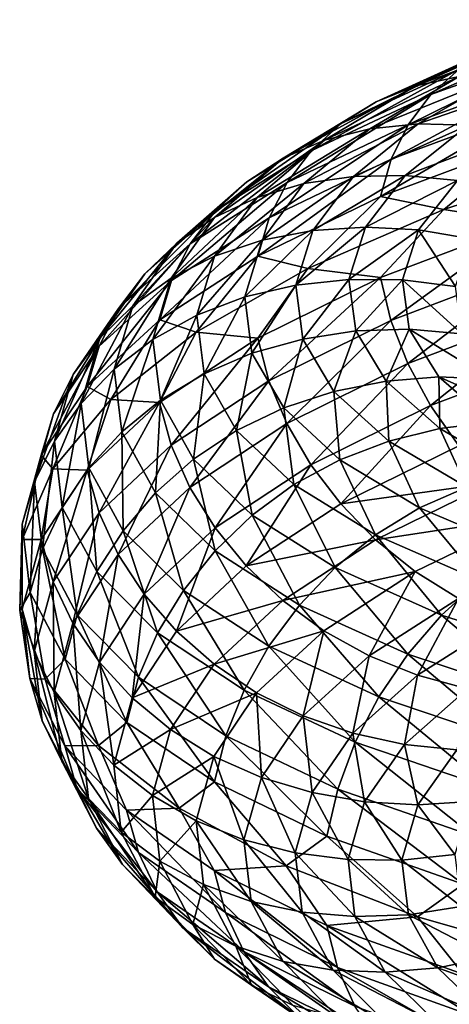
# Model space of a CAD drawing. Header units: metres. Extents: x -44 to 117, y -432 to 89.
# Tile 502 of 656: x -18.98 to -15.68, y -285.59 to -278.01. Entities that reach past the tile are written whole.
import ezdxf

# ---------------------------------------------------------------- set-up
doc = ezdxf.new("R2010")
doc.units = ezdxf.units.M
doc.layers.add('solid_125568', color=7, linetype='CONTINUOUS')

msp = doc.modelspace()

# ---------------------------------------------------------------- linework, layer by layer
at = {"layer": 'solid_125568'}
for points in [[(-14.742794, -278.07608, 921.463196), (-15.058255, -278.131866, 921.224792), (-15.934181, -278.521637, 922.838379)], [(-15.600329, -278.449982, 923.046265), (-14.742794, -278.07608, 921.463196), (-15.934181, -278.521637, 922.838379)], [(-14.521354, -278.012756, 919.169617), (-14.723589, -278.196716, 918.91217), (-15.81752, -278.58902, 920.500183)], [(-15.600232, -278.393158, 920.738342), (-14.521354, -278.012756, 919.169617), (-15.81752, -278.58902, 920.500183)], [(-15.058255, -278.131866, 921.224792), (-15.34573, -278.238953, 920.981567), (-16.238377, -278.643799, 922.622803)], [(-15.934181, -278.521637, 922.838379), (-15.058255, -278.131866, 921.224792), (-16.238377, -278.643799, 922.622803)], [(-14.723589, -278.196716, 918.91217), (-14.887369, -278.418549, 918.668884), (-15.993512, -278.821228, 920.272278)], [(-15.81752, -278.58902, 920.500183), (-14.723589, -278.196716, 918.91217), (-15.993512, -278.821228, 920.272278)], [(-15.34573, -278.238953, 920.981567), (-15.600232, -278.393158, 920.738342), (-16.507683, -278.811981, 922.403809)], [(-16.238377, -278.643799, 922.622803), (-15.34573, -278.238953, 920.981567), (-16.507683, -278.811981, 922.403809)], [(-15.600232, -278.393158, 920.738342), (-15.81752, -278.58902, 920.500183), (-16.737637, -279.020477, 922.186157)], [(-16.507683, -278.811981, 922.403809), (-15.600232, -278.393158, 920.738342), (-16.737637, -279.020477, 922.186157)], [(-15.600329, -278.449982, 923.046265), (-15.934181, -278.521637, 922.838379), (-16.635748, -278.940125, 924.528748)], [(-16.287161, -278.851929, 924.704529), (-15.600329, -278.449982, 923.046265), (-16.635748, -278.940125, 924.528748)], [(-15.244824, -278.428497, 923.242371), (-15.600329, -278.449982, 923.046265), (-16.287161, -278.851929, 924.704529)], [(-15.91593, -278.813416, 924.866272), (-15.244824, -278.428497, 923.242371), (-16.287161, -278.851929, 924.704529)], [(-14.887369, -278.418549, 918.668884), (-15.008969, -278.673187, 918.445374), (-16.124182, -279.084442, 920.059998)], [(-15.993512, -278.821228, 920.272278), (-14.887369, -278.418549, 918.668884), (-16.124182, -279.084442, 920.059998)], [(-14.876206, -278.455505, 923.422546), (-15.244824, -278.428497, 923.242371), (-15.91593, -278.813416, 924.866272)], [(-15.531028, -278.823273, 925.010681), (-14.876206, -278.455505, 923.422546), (-15.91593, -278.813416, 924.866272)], [(-15.934181, -278.521637, 922.838379), (-16.238377, -278.643799, 922.622803), (-16.953339, -279.078003, 924.342224)], [(-16.635748, -278.940125, 924.528748), (-15.934181, -278.521637, 922.838379), (-16.953339, -279.078003, 924.342224)], [(-15.81752, -278.58902, 920.500183), (-15.993512, -278.821228, 920.272278), (-16.923906, -279.263672, 921.974731)], [(-16.737637, -279.020477, 922.186157), (-15.81752, -278.58902, 920.500183), (-16.923906, -279.263672, 921.974731)], [(-16.238377, -278.643799, 922.622803), (-16.507683, -278.811981, 922.403809), (-17.234503, -279.260773, 924.148865)], [(-16.953339, -279.078003, 924.342224), (-16.238377, -278.643799, 922.622803), (-17.234503, -279.260773, 924.148865)], [(-15.008969, -278.673187, 918.445374), (-15.084668, -278.955566, 918.247498), (-16.205505, -279.373322, 919.868835)], [(-16.124182, -279.084442, 920.059998), (-15.008969, -278.673187, 918.445374), (-16.205505, -279.373322, 919.868835)], [(-16.507683, -278.811981, 922.403809), (-16.737637, -279.020477, 922.186157), (-17.474606, -279.482452, 923.95282)], [(-17.234503, -279.260773, 924.148865), (-16.507683, -278.811981, 922.403809), (-17.474606, -279.482452, 923.95282)], [(-15.993512, -278.821228, 920.272278), (-16.124182, -279.084442, 920.059998), (-17.06221, -279.53595, 921.774414)], [(-16.923906, -279.263672, 921.974731), (-15.993512, -278.821228, 920.272278), (-17.06221, -279.53595, 921.774414)], [(-15.91593, -278.813416, 924.866272), (-16.287161, -278.851929, 924.704529), (-16.794598, -279.273926, 926.421814)], [(-16.41173, -279.217896, 926.547852), (-15.91593, -278.813416, 924.866272), (-16.794598, -279.273926, 926.421814)], [(-15.531028, -278.823273, 925.010681), (-15.91593, -278.813416, 924.866272), (-16.41173, -279.217896, 926.547852)], [(-16.01478, -279.210083, 926.65509), (-15.531028, -278.823273, 925.010681), (-16.41173, -279.217896, 926.547852)], [(-15.141454, -278.880219, 925.134399), (-15.531028, -278.823273, 925.010681), (-16.01478, -279.210083, 926.65509)], [(-16.287161, -278.851929, 924.704529), (-16.635748, -278.940125, 924.528748), (-17.154085, -279.379181, 926.279419)], [(-16.794598, -279.273926, 926.421814), (-16.287161, -278.851929, 924.704529), (-17.154085, -279.379181, 926.279419)], [(-15.613073, -279.249634, 926.741089), (-15.141454, -278.880219, 925.134399), (-16.01478, -279.210083, 926.65509)], [(-16.635748, -278.940125, 924.528748), (-16.953339, -279.078003, 924.342224), (-17.481573, -279.533264, 926.123108)], [(-17.154085, -279.379181, 926.279419), (-16.635748, -278.940125, 924.528748), (-17.481573, -279.533264, 926.123108)], [(-16.205505, -279.373322, 919.868835), (-15.084668, -278.955566, 918.247498), (-15.717403, -279.473511, 918.913635)], [(-15.084668, -278.955566, 918.247498), (-14.493463, -279.068878, 917.322021), (-15.717403, -279.473511, 918.913635)], [(-16.737637, -279.020477, 922.186157), (-16.923906, -279.263672, 921.974731), (-17.669117, -279.737122, 923.758606)], [(-17.474606, -279.482452, 923.95282), (-16.737637, -279.020477, 922.186157), (-17.669117, -279.737122, 923.758606)], [(-16.953339, -279.078003, 924.342224), (-17.234503, -279.260773, 924.148865), (-17.771498, -279.731049, 925.956238)], [(-17.481573, -279.533264, 926.123108), (-16.953339, -279.078003, 924.342224), (-17.771498, -279.731049, 925.956238)], [(-16.124182, -279.084442, 920.059998), (-16.205505, -279.373322, 919.868835), (-17.148266, -279.831726, 921.590332)], [(-17.06221, -279.53595, 921.774414), (-16.124182, -279.084442, 920.059998), (-17.148266, -279.831726, 921.590332)], [(-15.085595, -279.573547, 917.951233), (-15.717403, -279.473511, 918.913635), (-14.493463, -279.068878, 917.322021)], [(-16.01478, -279.210083, 926.65509), (-16.41173, -279.217896, 926.547852), (-16.7258, -279.634033, 928.27063)], [(-16.321201, -279.608276, 928.339722), (-16.01478, -279.210083, 926.65509), (-16.7258, -279.634033, 928.27063)], [(-15.613073, -279.249634, 926.741089), (-16.01478, -279.210083, 926.65509), (-16.321201, -279.608276, 928.339722)], [(-17.234503, -279.260773, 924.148865), (-17.474606, -279.482452, 923.95282), (-18.019108, -279.966309, 925.782654)], [(-17.771498, -279.731049, 925.956238), (-17.234503, -279.260773, 924.148865), (-18.019108, -279.966309, 925.782654)], [(-16.923906, -279.263672, 921.974731), (-17.06221, -279.53595, 921.774414), (-17.813543, -280.01889, 923.570923)], [(-17.669117, -279.737122, 923.758606), (-16.923906, -279.263672, 921.974731), (-17.813543, -280.01889, 923.570923)], [(-16.794598, -279.273926, 926.421814), (-17.154085, -279.379181, 926.279419), (-17.482475, -279.830505, 928.07312)], [(-17.116068, -279.707916, 928.181274), (-16.794598, -279.273926, 926.421814), (-17.482475, -279.830505, 928.07312)], [(-16.41173, -279.217896, 926.547852), (-16.794598, -279.273926, 926.421814), (-17.116068, -279.707916, 928.181274)], [(-16.7258, -279.634033, 928.27063), (-16.41173, -279.217896, 926.547852), (-17.116068, -279.707916, 928.181274)], [(-15.911809, -279.630096, 928.386963), (-15.613073, -279.249634, 926.741089), (-16.321201, -279.608276, 928.339722)], [(-15.507218, -279.699036, 928.411316), (-15.613073, -279.249634, 926.741089), (-15.911809, -279.630096, 928.386963)], [(-17.154085, -279.379181, 926.279419), (-17.481573, -279.533264, 926.123108), (-17.816236, -280.001068, 927.947815)], [(-17.482475, -279.830505, 928.07312), (-17.154085, -279.379181, 926.279419), (-17.816236, -280.001068, 927.947815)], [(-17.148266, -279.831726, 921.590332), (-16.205505, -279.373322, 919.868835), (-16.764704, -279.925751, 920.621399)], [(-16.205505, -279.373322, 919.868835), (-15.717403, -279.473511, 918.913635), (-16.764704, -279.925751, 920.621399)], [(-17.474606, -279.482452, 923.95282), (-17.669117, -279.737122, 923.758606), (-18.219719, -280.232788, 925.606445)], [(-18.019108, -279.966309, 925.782654), (-17.474606, -279.482452, 923.95282), (-18.219719, -280.232788, 925.606445)], [(-16.206463, -279.996887, 919.571228), (-16.764704, -279.925751, 920.621399), (-15.717403, -279.473511, 918.913635)], [(-16.206463, -279.996887, 919.571228), (-15.717403, -279.473511, 918.913635), (-15.085595, -279.573547, 917.951233)], [(-17.481573, -279.533264, 926.123108), (-17.771498, -279.731049, 925.956238), (-18.111713, -280.214203, 927.808228)], [(-17.816236, -280.001068, 927.947815), (-17.481573, -279.533264, 926.123108), (-18.111713, -280.214203, 927.808228)], [(-17.06221, -279.53595, 921.774414), (-17.148266, -279.831726, 921.590332), (-17.903387, -280.321838, 923.394287)], [(-17.813543, -280.01889, 923.570923), (-17.06221, -279.53595, 921.774414), (-17.903387, -280.321838, 923.394287)], [(-16.206463, -279.996887, 919.571228), (-15.085595, -279.573547, 917.951233), (-16.125772, -280.327179, 919.466492)], [(-15.085595, -279.573547, 917.951233), (-15.010458, -279.904602, 917.854553), (-16.125772, -280.327179, 919.466492)], [(-16.7258, -279.634033, 928.27063), (-17.116068, -279.707916, 928.181274), (-17.249796, -280.145599, 929.964783)], [(-16.856411, -280.053741, 930.016968), (-16.7258, -279.634033, 928.27063), (-17.249796, -280.145599, 929.964783)], [(-16.321201, -279.608276, 928.339722), (-16.7258, -279.634033, 928.27063), (-16.856411, -280.053741, 930.016968)], [(-16.448597, -280.009888, 930.047302), (-16.321201, -279.608276, 928.339722), (-16.856411, -280.053741, 930.016968)], [(-15.911809, -279.630096, 928.386963), (-16.321201, -279.608276, 928.339722), (-16.448597, -280.009888, 930.047302)], [(-16.036011, -280.013885, 930.055237), (-15.911809, -279.630096, 928.386963), (-16.448597, -280.009888, 930.047302)], [(-15.628313, -280.065674, 930.040588), (-15.911809, -279.630096, 928.386963), (-16.036011, -280.013885, 930.055237)], [(-15.628313, -280.065674, 930.040588), (-15.507218, -279.699036, 928.411316), (-15.911809, -279.630096, 928.386963)], [(-17.669117, -279.737122, 923.758606), (-17.813543, -280.01889, 923.570923), (-18.368675, -280.524323, 925.431824)], [(-18.219719, -280.232788, 925.606445), (-17.669117, -279.737122, 923.758606), (-18.368675, -280.524323, 925.431824)], [(-17.771498, -279.731049, 925.956238), (-18.019108, -279.966309, 925.782654), (-18.364088, -280.463287, 927.657715)], [(-18.111713, -280.214203, 927.808228), (-17.771498, -279.731049, 925.956238), (-18.364088, -280.463287, 927.657715)], [(-17.116068, -279.707916, 928.181274), (-17.482475, -279.830505, 928.07312), (-17.619106, -280.285645, 929.891479)], [(-17.249796, -280.145599, 929.964783), (-17.116068, -279.707916, 928.181274), (-17.619106, -280.285645, 929.891479)], [(-17.482475, -279.830505, 928.07312), (-17.816236, -280.001068, 927.947815), (-17.955479, -280.472809, 929.797668)], [(-17.619106, -280.285645, 929.891479), (-17.482475, -279.830505, 928.07312), (-17.955479, -280.472809, 929.797668)], [(-17.903387, -280.321838, 923.394287), (-17.148266, -279.831726, 921.590332), (-17.624046, -280.416626, 922.427979)], [(-17.148266, -279.831726, 921.590332), (-16.764704, -279.925751, 920.621399), (-17.624046, -280.416626, 922.427979)], [(-18.019108, -279.966309, 925.782654), (-18.219719, -280.232788, 925.606445), (-18.568579, -280.741852, 927.499939)], [(-18.364088, -280.463287, 927.657715), (-18.019108, -279.966309, 925.782654), (-18.568579, -280.741852, 927.499939)], [(-17.14924, -280.461212, 921.291382), (-17.624046, -280.416626, 922.427979), (-16.764704, -279.925751, 920.621399)], [(-17.14924, -280.461212, 921.291382), (-16.764704, -279.925751, 920.621399), (-16.206463, -279.996887, 919.571228)], [(-16.125772, -280.327179, 919.466492), (-15.010458, -279.904602, 917.854553), (-15.995558, -280.657654, 919.394775)], [(-15.010458, -279.904602, 917.854553), (-14.889224, -280.23819, 917.795349), (-15.995558, -280.657654, 919.394775)], [(-17.813543, -280.01889, 923.570923), (-17.903387, -280.321838, 923.394287), (-18.461319, -280.834747, 925.262939)], [(-18.368675, -280.524323, 925.431824), (-17.813543, -280.01889, 923.570923), (-18.461319, -280.834747, 925.262939)], [(-17.816236, -280.001068, 927.947815), (-18.111713, -280.214203, 927.808228), (-18.253269, -280.701385, 929.68573)], [(-17.955479, -280.472809, 929.797668), (-17.816236, -280.001068, 927.947815), (-18.253269, -280.701385, 929.68573)], [(-17.14924, -280.461212, 921.291382), (-16.206463, -279.996887, 919.571228), (-17.063885, -280.790741, 921.177979)], [(-16.206463, -279.996887, 919.571228), (-16.125772, -280.327179, 919.466492), (-17.063885, -280.790741, 921.177979)], [(-16.448597, -280.009888, 930.047302), (-16.856411, -280.053741, 930.016968), (-16.802471, -280.468842, 931.768982)], [(-16.395908, -280.407013, 931.760437), (-16.448597, -280.009888, 930.047302), (-16.802471, -280.468842, 931.768982)], [(-16.036011, -280.013885, 930.055237), (-16.448597, -280.009888, 930.047302), (-16.395908, -280.407013, 931.760437)], [(-15.984645, -280.39328, 931.728882), (-16.036011, -280.013885, 930.055237), (-16.395908, -280.407013, 931.760437)], [(-15.578304, -280.427979, 931.675171), (-16.036011, -280.013885, 930.055237), (-15.984645, -280.39328, 931.728882)], [(-15.578304, -280.427979, 931.675171), (-15.628313, -280.065674, 930.040588), (-16.036011, -280.013885, 930.055237)], [(-16.856411, -280.053741, 930.016968), (-17.249796, -280.145599, 929.964783), (-17.194672, -280.578583, 931.754211)], [(-16.802471, -280.468842, 931.768982), (-16.856411, -280.053741, 930.016968), (-17.194672, -280.578583, 931.754211)], [(-17.249796, -280.145599, 929.964783), (-17.619106, -280.285645, 929.891479), (-17.56284, -280.736023, 931.71582)], [(-17.194672, -280.578583, 931.754211), (-17.249796, -280.145599, 929.964783), (-17.56284, -280.736023, 931.71582)], [(-18.219719, -280.232788, 925.606445), (-18.368675, -280.524323, 925.431824), (-18.720415, -281.043335, 927.338745)], [(-18.568579, -280.741852, 927.499939), (-18.219719, -280.232788, 925.606445), (-18.720415, -281.043335, 927.338745)], [(-18.111713, -280.214203, 927.808228), (-18.364088, -280.463287, 927.657715), (-18.507643, -280.964417, 929.558655)], [(-18.253269, -280.701385, 929.68573), (-18.111713, -280.214203, 927.808228), (-18.507643, -280.964417, 929.558655)], [(-15.995558, -280.657654, 919.394775), (-14.889224, -280.23819, 917.795349), (-15.820021, -280.980896, 919.357056)], [(-14.889224, -280.23819, 917.795349), (-14.725824, -280.566772, 917.774292), (-15.820021, -280.980896, 919.357056)], [(-18.461319, -280.834747, 925.262939), (-17.903387, -280.321838, 923.394287), (-18.279594, -280.932983, 924.301025)], [(-17.903387, -280.321838, 923.394287), (-17.624046, -280.416626, 922.427979), (-18.279594, -280.932983, 924.301025)], [(-17.619106, -280.285645, 929.891479), (-17.955479, -280.472809, 929.797668), (-17.898144, -280.939728, 931.653625)], [(-17.56284, -280.736023, 931.71582), (-17.619106, -280.285645, 929.891479), (-17.898144, -280.939728, 931.653625)], [(-17.063885, -280.790741, 921.177979), (-16.125772, -280.327179, 919.466492), (-16.926119, -281.11792, 921.092834)], [(-16.125772, -280.327179, 919.466492), (-15.995558, -280.657654, 919.394775), (-16.926119, -281.11792, 921.092834)], [(-17.904369, -280.95752, 923.093872), (-18.279594, -280.932983, 924.301025), (-17.624046, -280.416626, 922.427979)], [(-17.904369, -280.95752, 923.093872), (-17.624046, -280.416626, 922.427979), (-17.14924, -280.461212, 921.291382)], [(-16.395908, -280.407013, 931.760437), (-16.802471, -280.468842, 931.768982), (-16.563013, -280.871246, 933.508911)], [(-16.162188, -280.791718, 933.461731), (-16.395908, -280.407013, 931.760437), (-16.563013, -280.871246, 933.508911)], [(-15.984645, -280.39328, 931.728882), (-16.395908, -280.407013, 931.760437), (-16.162188, -280.791718, 933.461731)], [(-15.756788, -280.760529, 933.390991), (-15.984645, -280.39328, 931.728882), (-16.162188, -280.791718, 933.461731)], [(-15.356292, -280.778442, 933.298523), (-15.984645, -280.39328, 931.728882), (-15.756788, -280.760529, 933.390991)], [(-15.356292, -280.778442, 933.298523), (-15.578304, -280.427979, 931.675171), (-15.984645, -280.39328, 931.728882)], [(-18.364088, -280.463287, 927.657715), (-18.568579, -280.741852, 927.499939), (-18.713768, -281.255096, 929.419617)], [(-18.507643, -280.964417, 929.558655), (-18.364088, -280.463287, 927.657715), (-18.713768, -281.255096, 929.419617)], [(-17.955479, -280.472809, 929.797668), (-18.253269, -280.701385, 929.68573), (-18.194988, -281.183655, 931.569519)], [(-17.898144, -280.939728, 931.653625), (-17.955479, -280.472809, 929.797668), (-18.194988, -281.183655, 931.569519)], [(-17.904369, -280.95752, 923.093872), (-17.14924, -280.461212, 921.291382), (-17.815283, -281.286255, 922.971313)], [(-17.14924, -280.461212, 921.291382), (-17.063885, -280.790741, 921.177979), (-17.815283, -281.286255, 922.971313)], [(-16.802471, -280.468842, 931.768982), (-17.194672, -280.578583, 931.754211), (-16.949697, -280.998596, 933.531311)], [(-16.563013, -280.871246, 933.508911), (-16.802471, -280.468842, 931.768982), (-16.949697, -280.998596, 933.531311)], [(-18.368675, -280.524323, 925.431824), (-18.461319, -280.834747, 925.262939), (-18.814833, -281.361328, 927.177856)], [(-18.720415, -281.043335, 927.338745), (-18.368675, -280.524323, 925.431824), (-18.814833, -281.361328, 927.177856)], [(-15.820021, -280.980896, 919.357056), (-14.725824, -280.566772, 917.774292), (-15.603363, -281.28949, 919.354431)], [(-17.194672, -280.578583, 931.754211), (-17.56284, -280.736023, 931.71582), (-17.312662, -281.173157, 933.527588)], [(-16.949697, -280.998596, 933.531311), (-17.194672, -280.578583, 931.754211), (-17.312662, -281.173157, 933.527588)], [(-18.253269, -280.701385, 929.68573), (-18.507643, -280.964417, 929.558655), (-18.448576, -281.460602, 931.465942)], [(-18.194988, -281.183655, 931.569519), (-18.253269, -280.701385, 929.68573), (-18.448576, -281.460602, 931.465942)], [(-16.926119, -281.11792, 921.092834), (-15.995558, -280.657654, 919.394775), (-16.740374, -281.435516, 921.037354)], [(-15.995558, -280.657654, 919.394775), (-15.820021, -280.980896, 919.357056), (-16.740374, -281.435516, 921.037354)], [(-18.568579, -280.741852, 927.499939), (-18.720415, -281.043335, 927.338745), (-18.866821, -281.566681, 929.272034)], [(-18.713768, -281.255096, 929.419617), (-18.568579, -280.741852, 927.499939), (-18.866821, -281.566681, 929.272034)], [(-17.56284, -280.736023, 931.71582), (-17.898144, -280.939728, 931.653625), (-17.643196, -281.393158, 933.496765)], [(-17.815283, -281.286255, 922.971313), (-17.063885, -280.790741, 921.177979), (-17.671473, -281.610046, 922.872009)], [(-17.063885, -280.790741, 921.177979), (-16.926119, -281.11792, 921.092834), (-17.671473, -281.610046, 922.872009)], [(-17.312662, -281.173157, 933.527588), (-17.56284, -280.736023, 931.71582), (-17.643196, -281.393158, 933.496765)], [(-16.162188, -280.791718, 933.461731), (-16.563013, -280.871246, 933.508911), (-16.140465, -281.253235, 935.219299)], [(-15.756788, -280.760529, 933.390991), (-16.162188, -280.791718, 933.461731), (-15.749808, -281.156464, 935.134155)], [(-15.749808, -281.156464, 935.134155), (-16.162188, -280.791718, 933.461731), (-16.140465, -281.253235, 935.219299)], [(-15.354753, -281.108337, 935.024963), (-15.756788, -280.760529, 933.390991), (-15.749808, -281.156464, 935.134155)], [(-14.964528, -281.109894, 934.894348), (-15.756788, -280.760529, 933.390991), (-15.354753, -281.108337, 935.024963)], [(-14.964528, -281.109894, 934.894348), (-15.356292, -280.778442, 933.298523), (-15.756788, -280.760529, 933.390991)], [(-18.814833, -281.361328, 927.177856), (-18.461319, -280.834747, 925.262939), (-18.725464, -281.465973, 926.22406)], [(-18.461319, -280.834747, 925.262939), (-18.279594, -280.932983, 924.301025), (-18.725464, -281.465973, 926.22406)], [(-16.563013, -280.871246, 933.508911), (-16.949697, -280.998596, 933.531311), (-16.517359, -281.397675, 935.278076)], [(-16.140465, -281.253235, 935.219299), (-16.563013, -280.871246, 933.508911), (-16.517359, -281.397675, 935.278076)], [(-18.462297, -281.476807, 924.960938), (-18.725464, -281.465973, 926.22406), (-18.279594, -280.932983, 924.301025)], [(-18.462297, -281.476807, 924.960938), (-18.279594, -280.932983, 924.301025), (-17.904369, -280.95752, 923.093872)], [(-17.898144, -280.939728, 931.653625), (-18.194988, -281.183655, 931.569519), (-17.935818, -281.652222, 933.440247)], [(-17.643196, -281.393158, 933.496765), (-17.898144, -280.939728, 931.653625), (-17.935818, -281.652222, 933.440247)], [(-18.507643, -280.964417, 929.558655), (-18.713768, -281.255096, 929.419617), (-18.654081, -281.763397, 931.345764)], [(-18.448576, -281.460602, 931.465942), (-18.507643, -280.964417, 929.558655), (-18.654081, -281.763397, 931.345764)], [(-18.462297, -281.476807, 924.960938), (-17.904369, -280.95752, 923.093872), (-18.370461, -281.804749, 924.828918)], [(-17.904369, -280.95752, 923.093872), (-17.815283, -281.286255, 922.971313), (-18.370461, -281.804749, 924.828918)], [(-16.949697, -280.998596, 933.531311), (-17.312662, -281.173157, 933.527588), (-16.871109, -281.588898, 935.308472)], [(-16.517359, -281.397675, 935.278076), (-16.949697, -280.998596, 933.531311), (-16.871109, -281.588898, 935.308472)], [(-16.740374, -281.435516, 921.037354), (-15.820021, -280.980896, 919.357056), (-16.511076, -281.736237, 921.013062)], [(-15.820021, -280.980896, 919.357056), (-15.603363, -281.28949, 919.354431), (-16.511076, -281.736237, 921.013062)], [(-18.720415, -281.043335, 927.338745), (-18.814833, -281.361328, 927.177856), (-18.961975, -281.892303, 929.119263)], [(-18.866821, -281.566681, 929.272034), (-18.720415, -281.043335, 927.338745), (-18.961975, -281.892303, 929.119263)], [(-17.671473, -281.610046, 922.872009), (-16.926119, -281.11792, 921.092834), (-17.477551, -281.921753, 922.797852)], [(-17.312662, -281.173157, 933.527588), (-17.643196, -281.393158, 933.496765), (-17.193222, -281.824768, 935.308472)], [(-16.926119, -281.11792, 921.092834), (-16.740374, -281.435516, 921.037354), (-17.477551, -281.921753, 922.797852)], [(-16.871109, -281.588898, 935.308472), (-17.312662, -281.173157, 933.527588), (-17.193222, -281.824768, 935.308472)], [(-15.749808, -281.156464, 935.134155), (-16.140465, -281.253235, 935.219299), (-15.541108, -281.607452, 936.882996)], [(-15.354753, -281.108337, 935.024963), (-15.749808, -281.156464, 935.134155), (-15.1649, -281.494141, 936.761047)], [(-15.1649, -281.494141, 936.761047), (-15.749808, -281.156464, 935.134155), (-15.541108, -281.607452, 936.882996)], [(-18.713768, -281.255096, 929.419617), (-18.866821, -281.566681, 929.272034), (-18.806675, -282.085022, 931.211853)], [(-18.654081, -281.763397, 931.345764), (-18.713768, -281.255096, 929.419617), (-18.806675, -282.085022, 931.211853)], [(-18.194988, -281.183655, 931.569519), (-18.448576, -281.460602, 931.465942), (-18.18582, -281.942841, 933.360046)], [(-17.935818, -281.652222, 933.440247), (-18.194988, -281.183655, 931.569519), (-18.18582, -281.942841, 933.360046)], [(-16.140465, -281.253235, 935.219299), (-16.517359, -281.397675, 935.278076), (-15.904086, -281.768402, 936.977234)], [(-15.541108, -281.607452, 936.882996), (-16.140465, -281.253235, 935.219299), (-15.904086, -281.768402, 936.977234)], [(-18.370461, -281.804749, 924.828918), (-17.815283, -281.286255, 922.971313), (-18.222193, -282.125061, 924.714905)], [(-17.815283, -281.286255, 922.971313), (-17.671473, -281.610046, 922.872009), (-18.222193, -282.125061, 924.714905)], [(-16.511076, -281.736237, 921.013062), (-15.603363, -281.28949, 919.354431), (-15.349748, -281.57608, 919.387817)], [(-18.961975, -281.892303, 929.119263), (-18.814833, -281.361328, 927.177856), (-18.961004, -282.011261, 928.196533)], [(-18.814833, -281.361328, 927.177856), (-18.725464, -281.465973, 926.22406), (-18.961004, -282.011261, 928.196533)], [(-17.643196, -281.393158, 933.496765), (-17.935818, -281.652222, 933.440247), (-17.478386, -282.098572, 935.279053)], [(-17.193222, -281.824768, 935.308472), (-17.643196, -281.393158, 933.496765), (-17.478386, -282.098572, 935.279053)], [(-16.517359, -281.397675, 935.278076), (-16.871109, -281.588898, 935.308472), (-16.244747, -281.975647, 937.040649)], [(-15.904086, -281.768402, 936.977234), (-16.517359, -281.397675, 935.278076), (-16.244747, -281.975647, 937.040649)], [(-18.815796, -282.009949, 926.874207), (-18.961004, -282.011261, 928.196533), (-18.725464, -281.465973, 926.22406)], [(-18.815796, -282.009949, 926.874207), (-18.725464, -281.465973, 926.22406), (-18.462297, -281.476807, 924.960938)], [(-18.815796, -282.009949, 926.874207), (-18.462297, -281.476807, 924.960938), (-18.722227, -282.337128, 926.732422)], [(-18.462297, -281.476807, 924.960938), (-18.370461, -281.804749, 924.828918), (-18.722227, -282.337128, 926.732422)], [(-18.448576, -281.460602, 931.465942), (-18.654081, -281.763397, 931.345764), (-18.388439, -282.257599, 933.258545)], [(-18.18582, -281.942841, 933.360046), (-18.448576, -281.460602, 931.465942), (-18.388439, -282.257599, 933.258545)], [(-17.477551, -281.921753, 922.797852), (-16.740374, -281.435516, 921.037354), (-17.238123, -282.214233, 922.750732)], [(-16.740374, -281.435516, 921.037354), (-16.511076, -281.736237, 921.013062), (-17.238123, -282.214233, 922.750732)], [(-18.866821, -281.566681, 929.272034), (-18.961975, -281.892303, 929.119263), (-18.901524, -282.418304, 931.0672)], [(-18.806675, -282.085022, 931.211853), (-18.866821, -281.566681, 929.272034), (-18.901524, -282.418304, 931.0672)], [(-18.222193, -282.125061, 924.714905), (-17.671473, -281.610046, 922.872009), (-18.022228, -282.430756, 924.621277)], [(-17.671473, -281.610046, 922.872009), (-17.477551, -281.921753, 922.797852), (-18.022228, -282.430756, 924.621277)], [(-16.871109, -281.588898, 935.308472), (-17.193222, -281.824768, 935.308472), (-16.554909, -282.226776, 937.070618)], [(-16.244747, -281.975647, 937.040649), (-16.871109, -281.588898, 935.308472), (-16.554909, -282.226776, 937.070618)], [(-16.511076, -281.736237, 921.013062), (-15.349748, -281.57608, 919.387817), (-16.242624, -282.012756, 921.02124)], [(-16.242624, -282.012756, 921.02124), (-15.349748, -281.57608, 919.387817), (-15.063162, -281.83313, 919.457825)], [(-15.541108, -281.607452, 936.882996), (-15.904086, -281.768402, 936.977234), (-15.116518, -282.103333, 938.611145)], [(-17.935818, -281.652222, 933.440247), (-18.18582, -281.942841, 933.360046), (-17.722042, -282.402557, 935.221802)], [(-17.478386, -282.098572, 935.279053), (-17.935818, -281.652222, 933.440247), (-17.722042, -282.402557, 935.221802)], [(-18.654081, -281.763397, 931.345764), (-18.806675, -282.085022, 931.211853), (-18.538889, -282.589111, 933.138306)], [(-18.388439, -282.257599, 933.258545), (-18.654081, -281.763397, 931.345764), (-18.538889, -282.589111, 933.138306)], [(-17.238123, -282.214233, 922.750732), (-16.511076, -281.736237, 921.013062), (-16.242624, -282.012756, 921.02124)], [(-15.904086, -281.768402, 936.977234), (-16.244747, -281.975647, 937.040649), (-15.440358, -282.325806, 938.706299)], [(-15.116518, -282.103333, 938.611145), (-15.904086, -281.768402, 936.977234), (-15.440358, -282.325806, 938.706299)], [(-18.722227, -282.337128, 926.732422), (-18.370461, -281.804749, 924.828918), (-18.571142, -282.653931, 926.603333)], [(-18.370461, -281.804749, 924.828918), (-18.222193, -282.125061, 924.714905), (-18.571142, -282.653931, 926.603333)], [(-17.193222, -281.824768, 935.308472), (-17.478386, -282.098572, 935.279053), (-16.829494, -282.514801, 937.067505)], [(-16.554909, -282.226776, 937.070618), (-17.193222, -281.824768, 935.308472), (-16.829494, -282.514801, 937.067505)], [(-16.242624, -282.012756, 921.02124), (-15.063162, -281.83313, 919.457825), (-15.93927, -282.257751, 921.06311)], [(-15.93927, -282.257751, 921.06311), (-15.063162, -281.83313, 919.457825), (-15.605877, -282.4646, 921.138733)], [(-18.961975, -281.892303, 929.119263), (-18.961004, -282.011261, 928.196533), (-18.981018, -282.555267, 930.184204)], [(-18.901524, -282.418304, 931.0672), (-18.961975, -281.892303, 929.119263), (-18.981018, -282.555267, 930.184204)], [(-18.022228, -282.430756, 924.621277), (-17.477551, -281.921753, 922.797852), (-17.775305, -282.714783, 924.550415)], [(-17.477551, -281.921753, 922.797852), (-17.238123, -282.214233, 922.750732), (-17.775305, -282.714783, 924.550415)], [(-18.962915, -282.547607, 928.813965), (-18.981018, -282.555267, 930.184204), (-18.961004, -282.011261, 928.196533)], [(-18.962915, -282.547607, 928.813965), (-18.961004, -282.011261, 928.196533), (-18.815796, -282.009949, 926.874207)], [(-18.962915, -282.547607, 928.813965), (-18.815796, -282.009949, 926.874207), (-18.868639, -282.873993, 928.662292)], [(-18.815796, -282.009949, 926.874207), (-18.722227, -282.337128, 926.732422), (-18.868639, -282.873993, 928.662292)], [(-18.18582, -281.942841, 933.360046), (-18.388439, -282.257599, 933.258545), (-17.919533, -282.728973, 935.138733)], [(-17.722042, -282.402557, 935.221802), (-18.18582, -281.942841, 933.360046), (-17.919533, -282.728973, 935.138733)], [(-17.238123, -282.214233, 922.750732), (-16.242624, -282.012756, 921.02124), (-16.957771, -282.480316, 922.732483)], [(-16.957771, -282.480316, 922.732483), (-16.242624, -282.012756, 921.02124), (-15.93927, -282.257751, 921.06311)], [(-16.244747, -281.975647, 937.040649), (-16.554909, -282.226776, 937.070618), (-15.735171, -282.591461, 938.765015)], [(-15.440358, -282.325806, 938.706299), (-16.244747, -281.975647, 937.040649), (-15.735171, -282.591461, 938.765015)], [(-18.806675, -282.085022, 931.211853), (-18.901524, -282.418304, 931.0672), (-18.632385, -282.929962, 933.00177)], [(-18.538889, -282.589111, 933.138306), (-18.806675, -282.085022, 931.211853), (-18.632385, -282.929962, 933.00177)], [(-18.571142, -282.653931, 926.603333), (-18.222193, -282.125061, 924.714905), (-18.367352, -282.953491, 926.489746)], [(-18.222193, -282.125061, 924.714905), (-18.022228, -282.430756, 924.621277), (-18.367352, -282.953491, 926.489746)], [(-17.478386, -282.098572, 935.279053), (-17.722042, -282.402557, 935.221802), (-17.064135, -282.831635, 937.032593)], [(-16.829494, -282.514801, 937.067505), (-17.478386, -282.098572, 935.279053), (-17.064135, -282.831635, 937.032593)], [(-17.775305, -282.714783, 924.550415), (-17.238123, -282.214233, 922.750732), (-16.957771, -282.480316, 922.732483)], [(-16.554909, -282.226776, 937.070618), (-16.829494, -282.514801, 937.067505), (-15.99617, -282.892975, 938.787231)], [(-15.735171, -282.591461, 938.765015), (-16.554909, -282.226776, 937.070618), (-15.99617, -282.892975, 938.787231)], [(-18.388439, -282.257599, 933.258545), (-18.538889, -282.589111, 933.138306), (-18.066175, -283.07016, 935.03186)], [(-17.919533, -282.728973, 935.138733), (-18.388439, -282.257599, 933.258545), (-18.066175, -283.07016, 935.03186)], [(-16.957771, -282.480316, 922.732483), (-15.93927, -282.257751, 921.06311), (-16.640965, -282.712708, 922.744629)], [(-16.640965, -282.712708, 922.744629), (-15.93927, -282.257751, 921.06311), (-16.292839, -282.905029, 922.787781)], [(-15.93927, -282.257751, 921.06311), (-15.605877, -282.4646, 921.138733), (-16.292839, -282.905029, 922.787781)], [(-18.868639, -282.873993, 928.662292), (-18.722227, -282.337128, 926.732422), (-18.716394, -283.187286, 928.517883)], [(-18.722227, -282.337128, 926.732422), (-18.571142, -282.653931, 926.603333), (-18.716394, -283.187286, 928.517883)], [(-15.440358, -282.325806, 938.706299), (-15.735171, -282.591461, 938.765015), (-14.741339, -282.911133, 940.373779)], [(-18.901524, -282.418304, 931.0672), (-18.981018, -282.555267, 930.184204), (-18.785385, -283.085876, 932.157959)], [(-18.632385, -282.929962, 933.00177), (-18.901524, -282.418304, 931.0672), (-18.785385, -283.085876, 932.157959)], [(-18.367352, -282.953491, 926.489746), (-18.022228, -282.430756, 924.621277), (-18.115665, -283.228912, 926.394531)], [(-18.022228, -282.430756, 924.621277), (-17.775305, -282.714783, 924.550415), (-18.115665, -283.228912, 926.394531)], [(-17.722042, -282.402557, 935.221802), (-17.919533, -282.728973, 935.138733), (-17.254335, -283.169312, 936.967407)], [(-17.064135, -282.831635, 937.032593), (-17.722042, -282.402557, 935.221802), (-17.254335, -283.169312, 936.967407)], [(-16.292839, -282.905029, 922.787781), (-15.605877, -282.4646, 921.138733), (-15.921651, -283.054718, 922.859741)], [(-15.605877, -282.4646, 921.138733), (-15.250332, -282.630402, 921.245056), (-15.921651, -283.054718, 922.859741)], [(-17.775305, -282.714783, 924.550415), (-16.957771, -282.480316, 922.732483), (-17.486137, -282.970062, 924.504639)], [(-17.486137, -282.970062, 924.504639), (-16.957771, -282.480316, 922.732483), (-16.640965, -282.712708, 922.744629)], [(-16.829494, -282.514801, 937.067505), (-17.064135, -282.831635, 937.032593), (-16.219223, -283.222076, 938.773682)], [(-15.99617, -282.892975, 938.787231), (-16.829494, -282.514801, 937.067505), (-16.219223, -283.222076, 938.773682)], [(-18.902428, -283.080261, 930.760254), (-18.981018, -282.555267, 930.184204), (-18.962915, -282.547607, 928.813965)], [(-18.902428, -283.080261, 930.760254), (-18.785385, -283.085876, 932.157959), (-18.981018, -282.555267, 930.184204)], [(-18.962915, -282.547607, 928.813965), (-18.868639, -282.873993, 928.662292), (-18.808479, -283.405914, 930.598755)], [(-18.902428, -283.080261, 930.760254), (-18.962915, -282.547607, 928.813965), (-18.808479, -283.405914, 930.598755)], [(-18.538889, -282.589111, 933.138306), (-18.632385, -282.929962, 933.00177), (-18.157286, -283.418396, 934.90332)], [(-18.066175, -283.07016, 935.03186), (-18.538889, -282.589111, 933.138306), (-18.157286, -283.418396, 934.90332)], [(-15.735171, -282.591461, 938.765015), (-15.99617, -282.892975, 938.787231), (-14.985864, -283.225311, 940.419861)], [(-14.741339, -282.911133, 940.373779), (-15.735171, -282.591461, 938.765015), (-14.985864, -283.225311, 940.419861)], [(-18.716394, -283.187286, 928.517883), (-18.571142, -282.653931, 926.603333), (-18.511009, -283.480743, 928.384033)], [(-18.571142, -282.653931, 926.603333), (-18.367352, -282.953491, 926.489746), (-18.511009, -283.480743, 928.384033)], [(-15.921651, -283.054718, 922.859741), (-15.250332, -282.630402, 921.245056), (-15.536649, -283.160339, 922.958008)], [(-18.115665, -283.228912, 926.394531), (-17.775305, -282.714783, 924.550415), (-17.486137, -282.970062, 924.504639)], [(-17.919533, -282.728973, 935.138733), (-18.066175, -283.07016, 935.03186), (-17.395565, -283.519836, 936.873596)], [(-17.254335, -283.169312, 936.967407), (-17.919533, -282.728973, 935.138733), (-17.395565, -283.519836, 936.873596)], [(-17.486137, -282.970062, 924.504639), (-16.640965, -282.712708, 922.744629), (-17.159369, -283.189514, 924.485901)], [(-17.159369, -283.189514, 924.485901), (-16.640965, -282.712708, 922.744629), (-16.800343, -283.366852, 924.495361)], [(-16.640965, -282.712708, 922.744629), (-16.292839, -282.905029, 922.787781), (-16.800343, -283.366852, 924.495361)], [(-17.064135, -282.831635, 937.032593), (-17.254335, -283.169312, 936.967407), (-16.400051, -283.570465, 938.725708)], [(-16.219223, -283.222076, 938.773682), (-17.064135, -282.831635, 937.032593), (-16.400051, -283.570465, 938.725708)], [(-18.868639, -282.873993, 928.662292), (-18.716394, -283.187286, 928.517883), (-18.65674, -283.715759, 930.438904)], [(-18.808479, -283.405914, 930.598755), (-18.868639, -282.873993, 928.662292), (-18.65674, -283.715759, 930.438904)], [(-16.800343, -283.366852, 924.495361), (-16.292839, -282.905029, 922.787781), (-16.417599, -283.499969, 924.531555)], [(-16.292839, -282.905029, 922.787781), (-15.921651, -283.054718, 922.859741), (-16.417599, -283.499969, 924.531555)], [(-15.99617, -282.892975, 938.787231), (-16.219223, -283.222076, 938.773682), (-15.194863, -283.565887, 940.426636)], [(-14.985864, -283.225311, 940.419861), (-15.99617, -282.892975, 938.787231), (-15.194863, -283.565887, 940.426636)], [(-18.632385, -282.929962, 933.00177), (-18.785385, -283.085876, 932.157959), (-18.375198, -283.595764, 934.105042)], [(-18.157286, -283.418396, 934.90332), (-18.632385, -282.929962, 933.00177), (-18.375198, -283.595764, 934.105042)], [(-18.511009, -283.480743, 928.384033), (-18.367352, -282.953491, 926.489746), (-18.257322, -283.747528, 928.264099)], [(-18.367352, -282.953491, 926.489746), (-18.115665, -283.228912, 926.394531), (-18.257322, -283.747528, 928.264099)], [(-18.115665, -283.228912, 926.394531), (-17.486137, -282.970062, 924.504639), (-17.820885, -283.473267, 926.320435)], [(-17.820885, -283.473267, 926.320435), (-17.486137, -282.970062, 924.504639), (-17.159369, -283.189514, 924.485901)], [(-18.066175, -283.07016, 935.03186), (-18.157286, -283.418396, 934.90332), (-17.48329, -283.875214, 936.752808)], [(-17.395565, -283.519836, 936.873596), (-18.066175, -283.07016, 935.03186), (-17.48329, -283.875214, 936.752808)], [(-16.417599, -283.499969, 924.531555), (-15.921651, -283.054718, 922.859741), (-16.020632, -283.587891, 924.592896)], [(-15.921651, -283.054718, 922.859741), (-15.536649, -283.160339, 922.958008), (-16.020632, -283.587891, 924.592896)], [(-18.633244, -283.598541, 932.693237), (-18.785385, -283.085876, 932.157959), (-18.902428, -283.080261, 930.760254)], [(-18.902428, -283.080261, 930.760254), (-18.808479, -283.405914, 930.598755), (-18.540659, -283.923523, 932.521851)], [(-18.633244, -283.598541, 932.693237), (-18.902428, -283.080261, 930.760254), (-18.540659, -283.923523, 932.521851)], [(-18.633244, -283.598541, 932.693237), (-18.375198, -283.595764, 934.105042), (-18.785385, -283.085876, 932.157959)], [(-18.716394, -283.187286, 928.517883), (-18.511009, -283.480743, 928.384033), (-18.452011, -284.003143, 930.284729)], [(-18.65674, -283.715759, 930.438904), (-18.716394, -283.187286, 928.517883), (-18.452011, -284.003143, 930.284729)], [(-17.820885, -283.473267, 926.320435), (-17.159369, -283.189514, 924.485901), (-17.487768, -283.679535, 926.27002)], [(-17.487768, -283.679535, 926.27002), (-17.159369, -283.189514, 924.485901), (-17.121817, -283.841644, 926.244873)], [(-17.254335, -283.169312, 936.967407), (-17.395565, -283.519836, 936.873596), (-16.534321, -283.929871, 938.644409)], [(-16.400051, -283.570465, 938.725708), (-17.254335, -283.169312, 936.967407), (-16.534321, -283.929871, 938.644409)], [(-17.159369, -283.189514, 924.485901), (-16.800343, -283.366852, 924.495361), (-17.121817, -283.841644, 926.244873)], [(-16.219223, -283.222076, 938.773682), (-16.400051, -283.570465, 938.725708), (-15.364317, -283.924347, 940.394897)], [(-15.194863, -283.565887, 940.426636), (-16.219223, -283.222076, 938.773682), (-15.364317, -283.924347, 940.394897)], [(-16.020632, -283.587891, 924.592896), (-15.536649, -283.160339, 922.958008), (-15.618946, -283.629639, 924.677856)], [(-18.257322, -283.747528, 928.264099), (-18.115665, -283.228912, 926.394531), (-17.820885, -283.473267, 926.320435)], [(-17.121817, -283.841644, 926.244873), (-16.800343, -283.366852, 924.495361), (-16.731756, -283.957886, 926.244324)], [(-16.800343, -283.366852, 924.495361), (-16.417599, -283.499969, 924.531555), (-16.731756, -283.957886, 926.244324)], [(-18.808479, -283.405914, 930.598755), (-18.65674, -283.715759, 930.438904), (-18.391102, -284.22998, 932.346863)], [(-18.540659, -283.923523, 932.521851), (-18.808479, -283.405914, 930.598755), (-18.391102, -284.22998, 932.346863)], [(-18.157286, -283.418396, 934.90332), (-18.375198, -283.595764, 934.105042), (-17.753531, -284.078125, 936.014221)], [(-17.48329, -283.875214, 936.752808), (-18.157286, -283.418396, 934.90332), (-17.753531, -284.078125, 936.014221)], [(-18.511009, -283.480743, 928.384033), (-18.257322, -283.747528, 928.264099), (-18.199099, -284.261353, 930.139954)], [(-18.452011, -284.003143, 930.284729), (-18.511009, -283.480743, 928.384033), (-18.199099, -284.261353, 930.139954)], [(-18.257322, -283.747528, 928.264099), (-17.820885, -283.473267, 926.320435), (-17.960161, -283.980865, 928.161316)], [(-17.960161, -283.980865, 928.161316), (-17.820885, -283.473267, 926.320435), (-17.487768, -283.679535, 926.27002)], [(-17.395565, -283.519836, 936.873596), (-17.48329, -283.875214, 936.752808), (-16.617699, -284.292053, 938.531128)], [(-16.534321, -283.929871, 938.644409), (-17.395565, -283.519836, 936.873596), (-16.617699, -284.292053, 938.531128)], [(-16.731756, -283.957886, 926.244324), (-16.417599, -283.499969, 924.531555), (-16.327219, -284.027771, 926.267761)], [(-16.417599, -283.499969, 924.531555), (-16.020632, -283.587891, 924.592896), (-16.327219, -284.027771, 926.267761)], [(-18.158089, -284.093506, 934.593262), (-18.375198, -283.595764, 934.105042), (-18.633244, -283.598541, 932.693237)], [(-18.633244, -283.598541, 932.693237), (-18.540659, -283.923523, 932.521851), (-18.067894, -284.417847, 934.412292)], [(-18.158089, -284.093506, 934.593262), (-18.633244, -283.598541, 932.693237), (-18.067894, -284.417847, 934.412292)], [(-18.158089, -284.093506, 934.593262), (-17.753531, -284.078125, 936.014221), (-18.375198, -283.595764, 934.105042)], [(-16.400051, -283.570465, 938.725708), (-16.534321, -283.929871, 938.644409), (-15.490142, -284.292114, 940.325562)], [(-15.364317, -283.924347, 940.394897), (-16.400051, -283.570465, 938.725708), (-15.490142, -284.292114, 940.325562)], [(-16.327219, -284.027771, 926.267761), (-16.020632, -283.587891, 924.592896), (-15.917846, -284.050842, 926.314392)], [(-16.020632, -283.587891, 924.592896), (-15.618946, -283.629639, 924.677856), (-15.917846, -284.050842, 926.314392)], [(-17.960161, -283.980865, 928.161316), (-17.487768, -283.679535, 926.27002), (-17.624352, -284.173889, 928.078674)], [(-17.624352, -284.173889, 928.078674), (-17.487768, -283.679535, 926.27002), (-17.255486, -284.320679, 928.018372)], [(-17.487768, -283.679535, 926.27002), (-17.121817, -283.841644, 926.244873), (-17.255486, -284.320679, 928.018372)], [(-15.917846, -284.050842, 926.314392), (-15.618946, -283.629639, 924.677856), (-15.513221, -284.026489, 926.383301)], [(-18.65674, -283.715759, 930.438904), (-18.452011, -284.003143, 930.284729), (-18.189289, -284.511414, 932.172485)], [(-18.391102, -284.22998, 932.346863), (-18.65674, -283.715759, 930.438904), (-18.189289, -284.511414, 932.172485)], [(-18.199099, -284.261353, 930.139954), (-18.257322, -283.747528, 928.264099), (-17.960161, -283.980865, 928.161316)], [(-17.48329, -283.875214, 936.752808), (-17.753531, -284.078125, 936.014221), (-16.931589, -284.52066, 937.851807)], [(-16.617699, -284.292053, 938.531128), (-17.48329, -283.875214, 936.752808), (-16.931589, -284.52066, 937.851807)], [(-17.255486, -284.320679, 928.018372), (-17.121817, -283.841644, 926.244873), (-16.862385, -284.419952, 927.98053)], [(-17.121817, -283.841644, 926.244873), (-16.731756, -283.957886, 926.244324), (-16.862385, -284.419952, 927.98053)], [(-18.540659, -283.923523, 932.521851), (-18.391102, -284.22998, 932.346863), (-17.922173, -284.721069, 934.222351)], [(-18.067894, -284.417847, 934.412292), (-18.540659, -283.923523, 932.521851), (-17.922173, -284.721069, 934.222351)], [(-18.199099, -284.261353, 930.139954), (-17.960161, -283.980865, 928.161316), (-17.902807, -284.483765, 930.008362)], [(-17.902807, -284.483765, 930.008362), (-17.960161, -283.980865, 928.161316), (-17.624352, -284.173889, 928.078674)], [(-16.862385, -284.419952, 927.98053), (-16.731756, -283.957886, 926.244324), (-16.454716, -284.47168, 927.965454)], [(-16.731756, -283.957886, 926.244324), (-16.327219, -284.027771, 926.267761), (-16.454716, -284.47168, 927.965454)], [(-16.534321, -283.929871, 938.644409), (-16.617699, -284.292053, 938.531128), (-15.56825, -284.660736, 940.21936)], [(-15.490142, -284.292114, 940.325562), (-16.534321, -283.929871, 938.644409), (-15.56825, -284.660736, 940.21936)], [(-18.452011, -284.003143, 930.284729), (-18.199099, -284.261353, 930.139954), (-17.939939, -284.76123, 932.003052)], [(-18.189289, -284.511414, 932.172485), (-18.452011, -284.003143, 930.284729), (-17.939939, -284.76123, 932.003052)], [(-16.454716, -284.47168, 927.965454), (-16.327219, -284.027771, 926.267761), (-16.042147, -284.475922, 927.973267)], [(-16.327219, -284.027771, 926.267761), (-15.917846, -284.050842, 926.314392), (-16.042147, -284.475922, 927.973267)], [(-16.042147, -284.475922, 927.973267), (-15.917846, -284.050842, 926.314392), (-15.634337, -284.432526, 928.003845)], [(-15.917846, -284.050842, 926.314392), (-15.513221, -284.026489, 926.383301), (-15.634337, -284.432526, 928.003845)], [(-17.48403, -284.556641, 936.441345), (-17.753531, -284.078125, 936.014221), (-18.158089, -284.093506, 934.593262)], [(-18.158089, -284.093506, 934.593262), (-18.067894, -284.417847, 934.412292), (-17.397213, -284.880432, 936.251099)], [(-17.48403, -284.556641, 936.441345), (-18.158089, -284.093506, 934.593262), (-17.397213, -284.880432, 936.251099)], [(-17.48403, -284.556641, 936.441345), (-16.931589, -284.52066, 937.851807), (-17.753531, -284.078125, 936.014221)], [(-17.902807, -284.483765, 930.008362), (-17.624352, -284.173889, 928.078674), (-17.567978, -284.663605, 929.893433)], [(-17.624352, -284.173889, 928.078674), (-17.255486, -284.320679, 928.018372), (-17.200237, -284.795166, 929.797852)], [(-17.567978, -284.663605, 929.893433), (-17.624352, -284.173889, 928.078674), (-17.200237, -284.795166, 929.797852)], [(-18.391102, -284.22998, 932.346863), (-18.189289, -284.511414, 932.172485), (-17.725504, -284.996704, 934.028198)], [(-17.922173, -284.721069, 934.222351), (-18.391102, -284.22998, 932.346863), (-17.725504, -284.996704, 934.028198)], [(-17.939939, -284.76123, 932.003052), (-18.199099, -284.261353, 930.139954), (-17.902807, -284.483765, 930.008362)], [(-17.255486, -284.320679, 928.018372), (-16.862385, -284.419952, 927.98053), (-16.808399, -284.877533, 929.722595)], [(-17.200237, -284.795166, 929.797852), (-17.255486, -284.320679, 928.018372), (-16.808399, -284.877533, 929.722595)], [(-16.617699, -284.292053, 938.531128), (-16.931589, -284.52066, 937.851807), (-15.920479, -284.914063, 939.595093)], [(-15.56825, -284.660736, 940.21936), (-16.617699, -284.292053, 938.531128), (-15.920479, -284.914063, 939.595093)], [(-18.067894, -284.417847, 934.412292), (-17.922173, -284.721069, 934.222351), (-17.256922, -285.180542, 936.046692)], [(-17.397213, -284.880432, 936.251099), (-18.067894, -284.417847, 934.412292), (-17.256922, -285.180542, 936.046692)], [(-16.862385, -284.419952, 927.98053), (-16.454716, -284.47168, 927.965454), (-16.40206, -284.911224, 929.668823)], [(-16.808399, -284.877533, 929.722595), (-16.862385, -284.419952, 927.98053), (-16.40206, -284.911224, 929.668823)], [(-16.042147, -284.475922, 927.973267), (-15.634337, -284.432526, 928.003845), (-15.584284, -284.834381, 929.629822)], [(-18.189289, -284.511414, 932.172485), (-17.939939, -284.76123, 932.003052), (-17.482477, -285.238403, 933.834656)], [(-17.725504, -284.996704, 934.028198), (-18.189289, -284.511414, 932.172485), (-17.482477, -285.238403, 933.834656)], [(-17.939939, -284.76123, 932.003052), (-17.902807, -284.483765, 930.008362), (-17.647791, -284.9729, 931.842896)], [(-17.647791, -284.9729, 931.842896), (-17.902807, -284.483765, 930.008362), (-17.567978, -284.663605, 929.893433)], [(-16.454716, -284.47168, 927.965454), (-16.042147, -284.475922, 927.973267), (-15.990812, -284.896729, 929.637695)], [(-16.40206, -284.911224, 929.668823), (-16.454716, -284.47168, 927.965454), (-15.990812, -284.896729, 929.637695)], [(-15.990812, -284.896729, 929.637695), (-16.042147, -284.475922, 927.973267), (-15.584284, -284.834381, 929.629822)], [(-16.618366, -284.979584, 938.218384), (-16.931589, -284.52066, 937.851807), (-17.48403, -284.556641, 936.441345)], [(-17.48403, -284.556641, 936.441345), (-17.397213, -284.880432, 936.251099), (-16.535877, -285.302856, 938.019287)], [(-16.618366, -284.979584, 938.218384), (-17.48403, -284.556641, 936.441345), (-16.535877, -285.302856, 938.019287)], [(-16.618366, -284.979584, 938.218384), (-15.920479, -284.914063, 939.595093), (-16.931589, -284.52066, 937.851807)], [(-17.647791, -284.9729, 931.842896), (-17.567978, -284.663605, 929.893433), (-17.317636, -285.139771, 931.695801)], [(-17.567978, -284.663605, 929.893433), (-17.200237, -284.795166, 929.797852), (-16.955078, -285.256348, 931.565186)], [(-17.317636, -285.139771, 931.695801), (-17.567978, -284.663605, 929.893433), (-16.955078, -285.256348, 931.565186)], [(-15.56825, -284.660736, 940.21936), (-15.920479, -284.914063, 939.595093), (-14.725679, -285.253113, 941.236572)], [(-17.922173, -284.721069, 934.222351), (-17.725504, -284.996704, 934.028198), (-17.067553, -285.450714, 935.833374)], [(-17.256922, -285.180542, 936.046692), (-17.922173, -284.721069, 934.222351), (-17.067553, -285.450714, 935.833374)], [(-17.482477, -285.238403, 933.834656), (-17.939939, -284.76123, 932.003052), (-17.647791, -284.9729, 931.842896)], [(-17.200237, -284.795166, 929.797852), (-16.808399, -284.877533, 929.722595), (-16.568829, -285.322144, 931.45282)], [(-16.955078, -285.256348, 931.565186), (-17.200237, -284.795166, 929.797852), (-16.568829, -285.322144, 931.45282)], [(-17.397213, -284.880432, 936.251099), (-17.256922, -285.180542, 936.046692), (-16.402555, -285.600098, 937.801025)], [(-16.535877, -285.302856, 938.019287), (-17.397213, -284.880432, 936.251099), (-16.402555, -285.600098, 937.801025)], [(-16.808399, -284.877533, 929.722595), (-16.40206, -284.911224, 929.668823), (-16.168304, -285.338074, 931.360718)], [(-16.568829, -285.322144, 931.45282), (-16.808399, -284.877533, 929.722595), (-16.168304, -285.338074, 931.360718)], [(-15.990812, -284.896729, 929.637695), (-15.584284, -284.834381, 929.629822), (-15.362161, -285.224121, 931.244812)], [(-15.568837, -285.354034, 939.905457), (-15.920479, -284.914063, 939.595093), (-16.618366, -284.979584, 938.218384)], [(-16.40206, -284.911224, 929.668823), (-15.990812, -284.896729, 929.637695), (-15.762919, -285.305115, 931.290833)], [(-16.168304, -285.338074, 931.360718), (-16.40206, -284.911224, 929.668823), (-15.762919, -285.305115, 931.290833)], [(-15.762919, -285.305115, 931.290833), (-15.990812, -284.896729, 929.637695), (-15.362161, -285.224121, 931.244812)], [(-15.568837, -285.354034, 939.905457), (-14.725679, -285.253113, 941.236572), (-15.920479, -284.914063, 939.595093)], [(-17.725504, -284.996704, 934.028198), (-17.482477, -285.238403, 933.834656), (-16.833508, -285.68457, 935.616333)], [(-17.067553, -285.450714, 935.833374), (-17.725504, -284.996704, 934.028198), (-16.833508, -285.68457, 935.616333)], [(-17.197695, -285.439636, 933.646362), (-17.647791, -284.9729, 931.842896), (-17.317636, -285.139771, 931.695801)], [(-17.482477, -285.238403, 933.834656), (-17.647791, -284.9729, 931.842896), (-17.197695, -285.439636, 933.646362)], [(-16.618366, -284.979584, 938.218384), (-16.535877, -285.302856, 938.019287), (-15.491592, -285.67688, 939.698059)], [(-15.568837, -285.354034, 939.905457), (-16.618366, -284.979584, 938.218384), (-15.491592, -285.67688, 939.698059)], [(-17.317636, -285.139771, 931.695801), (-16.955078, -285.256348, 931.565186), (-16.522497, -285.695923, 933.302856)], [(-16.875866, -285.593933, 933.467834), (-17.317636, -285.139771, 931.695801), (-16.522497, -285.695923, 933.302856)], [(-17.197695, -285.439636, 933.646362), (-17.317636, -285.139771, 931.695801), (-16.875866, -285.593933, 933.467834)], [(-17.256922, -285.180542, 936.046692), (-17.067553, -285.450714, 935.833374), (-16.222563, -285.865082, 937.569336)], [(-16.402555, -285.600098, 937.801025), (-17.256922, -285.180542, 936.046692), (-16.222563, -285.865082, 937.569336)], [(-16.833508, -285.68457, 935.616333), (-17.482477, -285.238403, 933.834656), (-17.197695, -285.439636, 933.646362)], [(-16.955078, -285.256348, 931.565186), (-16.568829, -285.322144, 931.45282), (-16.146103, -285.745575, 933.153992)], [(-16.522497, -285.695923, 933.302856), (-16.955078, -285.256348, 931.565186), (-16.146103, -285.745575, 933.153992)], [(-15.762919, -285.305115, 931.290833), (-15.362161, -285.224121, 931.244812), (-14.970222, -285.594208, 932.832764)], [(-16.568829, -285.322144, 931.45282), (-16.168304, -285.338074, 931.360718), (-15.755824, -285.744232, 933.024231)], [(-16.146103, -285.745575, 933.153992), (-16.568829, -285.322144, 931.45282), (-15.755824, -285.744232, 933.024231)], [(-16.535877, -285.302856, 938.019287), (-16.402555, -285.600098, 937.801025), (-15.366714, -285.971466, 939.466797)], [(-15.491592, -285.67688, 939.698059), (-16.535877, -285.302856, 938.019287), (-15.366714, -285.971466, 939.466797)], [(-16.168304, -285.338074, 931.360718), (-15.762919, -285.305115, 931.290833), (-15.360781, -285.693329, 932.916321)], [(-15.755824, -285.744232, 933.024231), (-16.168304, -285.338074, 931.360718), (-15.360781, -285.693329, 932.916321)], [(-15.360781, -285.693329, 932.916321), (-15.762919, -285.305115, 931.290833), (-14.970222, -285.594208, 932.832764)], [(-16.559214, -285.875824, 935.400879), (-17.197695, -285.439636, 933.646362), (-16.875866, -285.593933, 933.467834)], [(-16.833508, -285.68457, 935.616333), (-17.197695, -285.439636, 933.646362), (-16.559214, -285.875824, 935.400879)], [(-17.067553, -285.450714, 935.833374), (-16.833508, -285.68457, 935.616333), (-16.000063, -286.091553, 937.329895)], [(-16.222563, -285.865082, 937.569336), (-17.067553, -285.450714, 935.833374), (-16.000063, -286.091553, 937.329895)]]:
    msp.add_3dface(points, dxfattribs=at)

doc.saveas('drawing.dxf')
